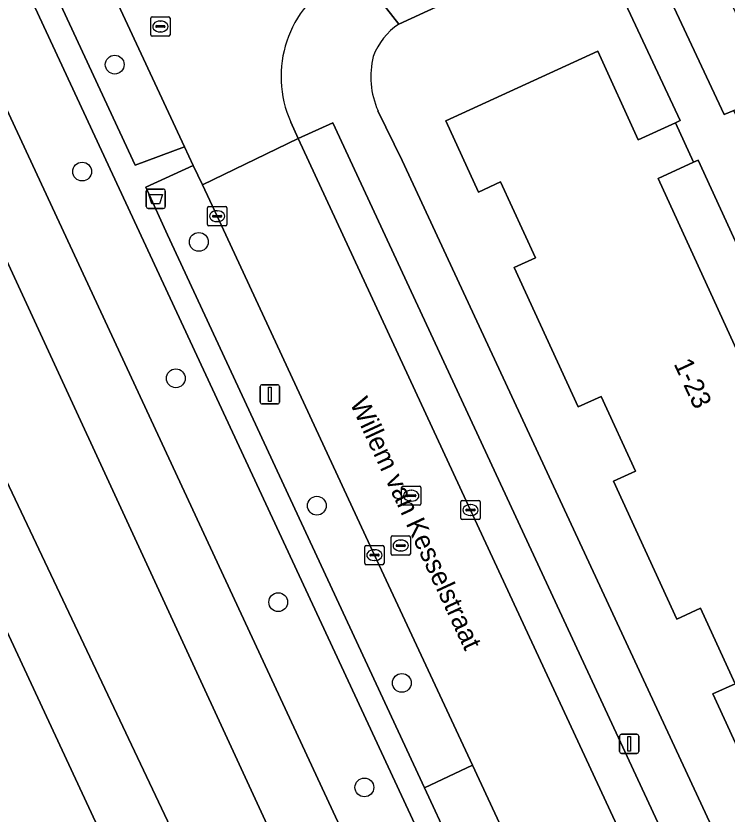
# Model space of a CAD drawing. Extents: x 160030 to 160839, y 385325 to 386450.
# Drawn here: x 160527.37 to 160564.34, y 385931.47 to 385972.97 of the extents above; entities that cross this region are included whole.
import ezdxf

# ---------------------------------------------------------------- set-up
doc = ezdxf.new("R2010")
doc.units = 0
for name, color, linetype in [('IMGEO_Afvalbak', 7, 'Continuous'), ('IMGEO_Boom', 7, 'Continuous'), ('IMGEO_Erf', 7, 'Continuous'), ('IMGEO_Groenvoorziening', 7, 'Continuous'), ('IMGEO_Kolk', 7, 'Continuous'), ('IMGEO_Lichtmast', 7, 'Continuous'), ('IMGEO_Oever', 7, 'Continuous'), ('IMGEO_Openbare_ruimte_label', 7, 'Continuous'), ('IMGEO_Pand', 7, 'Continuous'), ('IMGEO_Pand_nummerreeks', 7, 'Continuous'), ('IMGEO_Parkeervlak_open', 7, 'Continuous'), ('IMGEO_Rijbaan_lokaal_open', 7, 'Continuous'), ('IMGEO_Rioolput', 7, 'Continuous'), ('IMGEO_Voetpad_halfverhard', 7, 'Continuous'), ('IMGEO_Voetpad_open', 7, 'Continuous'), ('IMGEO_Waterloop', 7, 'Continuous')]:
    doc.layers.add(name, color=color, linetype=linetype)

msp = doc.modelspace()

# ---------------------------------------------------------------- linework, layer by layer
at = {"layer": 'IMGEO_Afvalbak'}
for p, q in [((160534.243, 385963.967), (160535.033, 385963.967)), ((160535.033, 385963.967), (160534.243, 385963.967)), ((160534.143, 385963.067), (160534.143, 385963.867)), ((160534.143, 385963.867), (160534.143, 385963.067)), ((160535.133, 385963.867), (160535.133, 385963.067)), ((160535.133, 385963.067), (160535.133, 385963.867)), ((160535.033, 385962.967), (160534.243, 385962.967)), ((160534.243, 385962.967), (160535.033, 385962.967))]:
    msp.add_line(p, q, dxfattribs=at)
msp.add_lwpolyline([(160534.286, 385963.681), (160534.99, 385963.681), (160534.841, 385963.211), (160534.435, 385963.211), (160534.286, 385963.681)], dxfattribs=at)
for centre, start, end in [((160534.243, 385963.867), 90, 180), ((160534.243, 385963.867), 90, 180), ((160535.033, 385963.867), 0, 90), ((160535.033, 385963.867), 360, 90), ((160534.243, 385963.067), 180, 270), ((160534.243, 385963.067), 180, 270), ((160535.033, 385963.067), 270, 0), ((160535.033, 385963.067), 270, 0)]:
    msp.add_arc(centre, 0.1, start, end, dxfattribs=at)
at = {"layer": 'IMGEO_Boom'}
for centre in [(160532.507, 385970.442), (160530.813, 385964.88), (160536.877, 385961.223), (160535.682, 385954.128), (160543.012, 385947.505), (160541.007, 385942.486), (160547.433, 385938.286), (160545.485, 385932.852)]:
    msp.add_circle(centre, 0.489, dxfattribs=at)
at = {"layer": 'IMGEO_Erf'}
for points in [[(160606.491, 386000), (160559.377, 385978.143), (160564.189, 385967.847), (160564.681, 385968.062), (160566.713, 385969.008), (160563.922, 385975.009), (160564.193, 385975.135), (160563.891, 385975.786), (160567.433, 385977.433), (160567.818, 385976.606), (160569.587, 385977.429), (160571.478, 385978.308), (160571.073, 385979.178), (160574.622, 385980.829), (160578.215, 385982.5), (160578.631, 385981.605), (160580.479, 385982.464), (160582.33, 385983.325), (160581.927, 385984.191), (160585.516, 385985.86), (160589.107, 385987.53)], [(160573.16, 385943.208), (160572.921, 385943.098), (160571.064, 385942.246), (160573.147, 385937.703), (160565.264, 385934.088), (160563.601, 385937.714), (160564.751, 385938.242), (160562.949, 385942.171), (160561.722, 385941.608), (160558.431, 385948.782), (160559.572, 385949.305), (160557.791, 385953.188), (160556.599, 385952.641), (160553.275, 385959.891), (160554.378, 385960.396), (160552.568, 385964.342), (160551.411, 385963.811), (160549.712, 385967.518), (160557.611, 385971.14), (160559.721, 385966.539), (160561.65, 385967.424), (160561.896, 385967.537), (160557.37, 385977.209), (160547.28, 385972.546)], [(160546.192, 385968.048), (160547.446, 385965.457), (160563.989, 385929.826)]]:
    msp.add_lwpolyline(points, dxfattribs=at)
for centre, radius, start, end in [((160549.153, 385969.692), 3.413, 123.277, 159.871), ((160550.114, 385969.807), 4.298, 165.7292, 204.1646)]:
    msp.add_arc(centre, radius, start, end, dxfattribs=at)
at = {"layer": 'IMGEO_Groenvoorziening'}
for points in [[(160534.011, 385961.278), (160525.829, 385978.853), (160520.982, 385989.303), (160518.129, 385987.404), (160517.975, 385987.302), (160549.116, 385920.283), (160552.385, 385921.729)], [(160529.965, 385979.431), (160527.548, 385978.211), (160533.576, 385965.213), (160536.135, 385966.169)], [(160546.008, 385944.933), (160537.831, 385962.561), (160537.067, 385964.186), (160536.586, 385965.192), (160534.131, 385964.067), (160535.256, 385961.592), (160548.608, 385932.831), (160551.097, 385934.009)], [(160562.593, 385965.367), (160560.748, 385964.52), (160564.911, 385955.443), (160566.801, 385956.31), (160566.998, 385956.4), (160562.835, 385965.478)], [(160551.097, 385934.009), (160548.608, 385932.831), (160552.616, 385924.196), (160555.142, 385925.253), (160554.717, 385926.143), (160554.701, 385926.179), (160554.236, 385927.272)]]:
    msp.add_lwpolyline(points, close=True, dxfattribs=at)
for points in [[(160552.385, 385921.729), (160549.116, 385920.283), (160517.975, 385987.302), (160502.211, 385976.812), (160500, 385975.341), (160484.1, 385964.767), (160486.67, 385960.949), (160493.161, 385965.253), (160500, 385954.956), (160501.472, 385952.74), (160500, 385951.762), (160491.563, 385946.151), (160490.669, 385945.554), (160480.709, 385938.936), (160478.98, 385937.752), (160470.616, 385950.327), (160472.287, 385951.367), (160478.178, 385955.304), (160475.564, 385959.077), (160462.321, 385950.277)], [(160519.065, 385976.992), (160521.433, 385972.02), (160547.105, 385916.441), (160549.089, 385913.332), (160552.25, 385910.232), (160553.804, 385907.798), (160553.888, 385903.403), (160551.515, 385894.946), (160549.515, 385892.074), (160547.135, 385891.226), (160544.531, 385892.789), (160538.589, 385903.66), (160507.723, 385969.087)]]:
    msp.add_lwpolyline(points, dxfattribs=at)
at = {"layer": 'IMGEO_Kolk'}
for p, q in [((160537.405, 385963.061), (160538.257, 385963.061)), ((160537.33, 385962.135), (160537.33, 385962.987)), ((160537.818, 385962.841), (160537.843, 385962.841)), ((160538.331, 385962.987), (160538.331, 385962.135)), ((160537.589, 385962.555), (160537.589, 385962.567)), ((160538.027, 385962.518), (160537.629, 385962.518)), ((160537.632, 385962.604), (160538.03, 385962.604)), ((160537.841, 385962.281), (160537.816, 385962.281)), ((160538.073, 385962.567), (160538.073, 385962.555)), ((160538.257, 385962.061), (160537.405, 385962.061)), ((160550.5, 385946.853), (160550.5, 385947.705)), ((160550.575, 385947.779), (160551.427, 385947.779)), ((160551.501, 385947.705), (160551.501, 385946.853)), ((160550.759, 385947.273), (160550.759, 385947.285)), ((160550.802, 385947.322), (160551.2, 385947.322)), ((160550.988, 385947.559), (160551.013, 385947.559)), ((160551.243, 385947.285), (160551.243, 385947.273)), ((160551.197, 385947.236), (160550.799, 385947.236)), ((160551.011, 385946.999), (160550.986, 385946.999)), ((160551.427, 385946.779), (160550.575, 385946.779)), ((160545.507, 385944.507), (160545.507, 385945.359)), ((160545.582, 385945.433), (160546.434, 385945.433)), ((160545.995, 385945.213), (160546.02, 385945.213)), ((160546.508, 385945.359), (160546.508, 385944.507)), ((160545.766, 385944.927), (160545.766, 385944.939)), ((160546.204, 385944.89), (160545.806, 385944.89)), ((160545.809, 385944.976), (160546.207, 385944.976)), ((160546.25, 385944.939), (160546.25, 385944.927)), ((160546.434, 385944.433), (160545.582, 385944.433)), ((160546.018, 385944.653), (160545.993, 385944.653))]:
    msp.add_line(p, q, dxfattribs=at)
for points in [[(160537.405, 385963.061), (160538.257, 385963.061)], [(160537.33, 385962.135), (160537.33, 385962.987)], [(160538.331, 385962.987), (160538.331, 385962.135)], [(160538.257, 385962.061), (160537.405, 385962.061)], [(160550.5, 385946.853), (160550.5, 385947.705)], [(160550.575, 385947.779), (160551.427, 385947.779)], [(160551.501, 385947.705), (160551.501, 385946.853)], [(160551.427, 385946.779), (160550.575, 385946.779)], [(160545.507, 385944.507), (160545.507, 385945.359)], [(160545.582, 385945.433), (160546.434, 385945.433)], [(160546.508, 385945.359), (160546.508, 385944.507)], [(160546.434, 385944.433), (160545.582, 385944.433)]]:
    msp.add_lwpolyline(points, dxfattribs=at)
for centre, radius, start, end in [((160537.407, 385962.985), 0.0765, 91.552, 178.448), ((160537.407, 385962.985), 0.0765, 91.552, 178.448), ((160538.255, 385962.985), 0.0765, 1.552, 88.448), ((160538.255, 385962.985), 0.0765, 1.552, 88.448), ((160537.629, 385962.564), 0.0403, 85.8775, 175.7526), ((160537.626, 385962.554), 0.0366, 178.938, 274.7102), ((160538.03, 385962.561), 0.043, 264.8664, 352.4533), ((160538.034, 385962.566), 0.0386, 1.7309, 96.639), ((160537.407, 385962.137), 0.0765, 181.552, 268.448), ((160537.407, 385962.137), 0.0765, 181.552, 268.448), ((160538.255, 385962.137), 0.0765, 271.552, 358.448), ((160538.255, 385962.137), 0.0765, 271.552, 358.448), ((160550.577, 385947.703), 0.0765, 91.552, 178.448), ((160550.577, 385947.703), 0.0765, 91.552, 178.448), ((160551.425, 385947.703), 0.0765, 1.552, 88.448), ((160551.425, 385947.703), 0.0765, 1.552, 88.448), ((160550.799, 385947.282), 0.0403, 85.8775, 175.7526), ((160551.204, 385947.284), 0.0386, 1.7309, 96.639), ((160550.796, 385947.272), 0.0366, 178.938, 274.7102), ((160551.2, 385947.279), 0.043, 264.8664, 352.4533), ((160550.577, 385946.855), 0.0765, 181.552, 268.448), ((160550.577, 385946.855), 0.0765, 181.552, 268.448), ((160551.425, 385946.855), 0.0765, 271.552, 358.448), ((160551.425, 385946.855), 0.0765, 271.552, 358.448), ((160545.584, 385945.357), 0.0765, 91.552, 178.448), ((160545.584, 385945.357), 0.0765, 91.552, 178.448), ((160546.432, 385945.357), 0.0765, 1.552, 88.448), ((160546.432, 385945.357), 0.0765, 1.552, 88.448), ((160545.806, 385944.936), 0.0403, 85.8775, 175.7526), ((160545.803, 385944.926), 0.0366, 178.938, 274.7102), ((160546.207, 385944.933), 0.043, 264.8664, 352.4533), ((160546.211, 385944.938), 0.0386, 1.7309, 96.639), ((160545.584, 385944.509), 0.0765, 181.552, 268.448), ((160545.584, 385944.509), 0.0765, 181.552, 268.448), ((160546.432, 385944.509), 0.0765, 271.552, 358.448), ((160546.432, 385944.509), 0.0765, 271.552, 358.448)]:
    msp.add_arc(centre, radius, start, end, dxfattribs=at)
for centre, major_axis, ratio, start_param, end_param in [((160537.817, 385962.561), (-0.387, 0.002), 0.722429, 4.712389, 7.853982), ((160537.842, 385962.561), (-0.39, 0.002), 0.717154, 1.570796, 4.712389), ((160550.987, 385947.279), (-0.387, 0.002), 0.722429, 4.712389, 7.853982), ((160551.012, 385947.279), (-0.39, 0.002), 0.717154, 1.570796, 4.712389), ((160545.994, 385944.933), (-0.387, 0.002), 0.722429, 4.712389, 7.853982), ((160546.019, 385944.933), (-0.39, 0.002), 0.717154, 1.570796, 4.712389)]:
    msp.add_ellipse(centre, major_axis=major_axis, ratio=ratio, start_param=start_param, end_param=end_param, dxfattribs=at)
at = {"layer": 'IMGEO_Lichtmast'}
for p, q in [((160540.075, 385952.895), (160540.075, 385953.695)), ((160540.075, 385953.695), (160540.075, 385952.895)), ((160540.175, 385953.795), (160540.965, 385953.795)), ((160540.965, 385953.795), (160540.175, 385953.795)), ((160541.065, 385953.695), (160541.065, 385952.895)), ((160541.065, 385952.895), (160541.065, 385953.695)), ((160540.965, 385952.795), (160540.175, 385952.795)), ((160540.175, 385952.795), (160540.965, 385952.795)), ((160558.754, 385934.72), (160558.754, 385935.52)), ((160558.754, 385935.52), (160558.754, 385934.72)), ((160558.854, 385935.62), (160559.644, 385935.62)), ((160559.644, 385935.62), (160558.854, 385935.62)), ((160559.744, 385935.52), (160559.744, 385934.72)), ((160559.744, 385934.72), (160559.744, 385935.52)), ((160559.644, 385934.62), (160558.854, 385934.62)), ((160558.854, 385934.62), (160559.644, 385934.62))]:
    msp.add_line(p, q, dxfattribs=at)
for points in [[(160540.495, 385953.67), (160540.645, 385953.67), (160540.645, 385952.92), (160540.495, 385952.92), (160540.495, 385953.67)], [(160559.174, 385935.495), (160559.324, 385935.495), (160559.324, 385934.745), (160559.174, 385934.745), (160559.174, 385935.495)]]:
    msp.add_lwpolyline(points, dxfattribs=at)
for centre, start, end in [((160540.175, 385953.695), 90, 180), ((160540.175, 385953.695), 90, 180), ((160540.965, 385953.695), 0, 90), ((160540.965, 385953.695), 360, 90), ((160540.175, 385952.895), 180, 270), ((160540.175, 385952.895), 180, 270), ((160540.965, 385952.895), 270, 0), ((160540.965, 385952.895), 270, 0), ((160558.854, 385935.52), 90, 180), ((160558.854, 385935.52), 90, 180), ((160559.644, 385935.52), 0, 90), ((160559.644, 385935.52), 360, 90), ((160558.854, 385934.72), 180, 270), ((160558.854, 385934.72), 180, 270), ((160559.644, 385934.72), 270, 0), ((160559.644, 385934.72), 270, 0)]:
    msp.add_arc(centre, 0.1, start, end, dxfattribs=at)
at = {"layer": 'IMGEO_Oever'}
msp.add_lwpolyline([(160506.028, 385972.683), (160507.723, 385969.087), (160538.589, 385903.66), (160544.531, 385892.789), (160547.135, 385891.226), (160549.515, 385892.074), (160551.515, 385894.946), (160553.888, 385903.403), (160553.804, 385907.798), (160552.25, 385910.232), (160549.089, 385913.332), (160547.105, 385916.441), (160521.433, 385972.02)], dxfattribs=at)
msp.add_lwpolyline([(160513.847, 385969.015), (160512.937, 385971.201), (160515.683, 385972.273), (160516.903, 385969.843), (160544.727, 385911.096), (160546.434, 385908.8), (160547.902, 385907.384), (160550.106, 385906.826), (160550.781, 385905.013), (160549.894, 385903.288), (160548.695, 385899.349), (160546.728, 385898.335)], close=True, dxfattribs=at)
at = {"layer": 'IMGEO_Pand'}
msp.add_lwpolyline([(160564.911, 385955.443), (160560.748, 385964.52), (160562.593, 385965.367), (160561.65, 385967.424), (160559.721, 385966.539), (160557.611, 385971.14), (160549.712, 385967.518), (160551.411, 385963.811), (160552.568, 385964.342), (160554.378, 385960.396), (160553.275, 385959.891), (160556.599, 385952.641), (160557.791, 385953.188), (160559.572, 385949.305), (160558.431, 385948.782), (160561.722, 385941.608), (160562.949, 385942.171), (160564.751, 385938.242), (160563.601, 385937.714), (160565.264, 385934.088)], dxfattribs=at)
at = {"layer": 'IMGEO_Parkeervlak_open'}
msp.add_lwpolyline([(160542.041, 385966.596), (160551.001, 385947.279), (160559.201, 385929.62), (160559.7, 385928.508), (160561.511, 385929.344), (160543.85, 385967.418)], close=True, dxfattribs=at)
at = {"layer": 'IMGEO_Rijbaan_lokaal_open'}
msp.add_lwpolyline([(160534.564, 385982.672), (160534.065, 385983.733), (160529.092, 385981.386), (160529.491, 385980.516), (160529.965, 385979.431), (160536.135, 385966.169), (160536.586, 385965.192), (160537.067, 385964.186), (160542.041, 385966.596), (160541.659, 385967.448)], dxfattribs=at)
msp.add_lwpolyline([(160551.001, 385947.279), (160542.041, 385966.596), (160537.067, 385964.186), (160537.831, 385962.561), (160546.008, 385944.933), (160551.097, 385934.009), (160554.236, 385927.272), (160554.701, 385926.179), (160559.7, 385928.508), (160559.201, 385929.62)], close=True, dxfattribs=at)
msp.add_arc((160546.956, 385969.821), 5.804, 118.9007, 204.128, dxfattribs=at)
at = {"layer": 'IMGEO_Rioolput'}
for p, q in [((160534.38, 385972.001), (160534.38, 385972.853)), ((160534.455, 385972.927), (160535.307, 385972.927)), ((160534.868, 385972.707), (160534.893, 385972.707)), ((160535.381, 385972.853), (160535.381, 385972.001)), ((160534.639, 385972.421), (160534.639, 385972.433)), ((160535.077, 385972.384), (160534.679, 385972.384)), ((160534.682, 385972.47), (160535.08, 385972.47)), ((160535.123, 385972.433), (160535.123, 385972.421)), ((160535.307, 385971.927), (160534.455, 385971.927)), ((160534.891, 385972.147), (160534.866, 385972.147)), ((160547.495, 385948.524), (160548.347, 385948.524)), ((160547.42, 385947.598), (160547.42, 385948.45)), ((160547.908, 385948.304), (160547.933, 385948.304)), ((160548.421, 385948.45), (160548.421, 385947.598)), ((160547.679, 385948.018), (160547.679, 385948.03)), ((160548.117, 385947.981), (160547.719, 385947.981)), ((160547.722, 385948.067), (160548.12, 385948.067)), ((160547.931, 385947.744), (160547.906, 385947.744)), ((160548.163, 385948.03), (160548.163, 385948.018)), ((160548.347, 385947.524), (160547.495, 385947.524)), ((160546.873, 385945.007), (160546.873, 385945.859)), ((160546.948, 385945.933), (160547.8, 385945.933)), ((160547.361, 385945.713), (160547.386, 385945.713)), ((160547.874, 385945.859), (160547.874, 385945.007)), ((160547.132, 385945.427), (160547.132, 385945.439)), ((160547.57, 385945.39), (160547.172, 385945.39)), ((160547.175, 385945.476), (160547.573, 385945.476)), ((160547.616, 385945.439), (160547.616, 385945.427)), ((160547.8, 385944.933), (160546.948, 385944.933)), ((160547.384, 385945.153), (160547.359, 385945.153))]:
    msp.add_line(p, q, dxfattribs=at)
for points in [[(160534.38, 385972.001), (160534.38, 385972.853)], [(160534.455, 385972.927), (160535.307, 385972.927)], [(160535.381, 385972.853), (160535.381, 385972.001)], [(160535.307, 385971.927), (160534.455, 385971.927)], [(160547.495, 385948.524), (160548.347, 385948.524)], [(160547.42, 385947.598), (160547.42, 385948.45)], [(160548.421, 385948.45), (160548.421, 385947.598)], [(160548.347, 385947.524), (160547.495, 385947.524)], [(160546.873, 385945.007), (160546.873, 385945.859)], [(160546.948, 385945.933), (160547.8, 385945.933)], [(160547.874, 385945.859), (160547.874, 385945.007)], [(160547.8, 385944.933), (160546.948, 385944.933)]]:
    msp.add_lwpolyline(points, dxfattribs=at)
for centre, radius, start, end in [((160534.457, 385972.851), 0.0765, 91.552, 178.448), ((160534.457, 385972.851), 0.0765, 91.552, 178.448), ((160535.305, 385972.851), 0.0765, 1.552, 88.448), ((160535.305, 385972.851), 0.0765, 1.552, 88.448), ((160534.679, 385972.43), 0.0403, 85.8775, 175.7526), ((160534.676, 385972.42), 0.0366, 178.938, 274.7102), ((160535.08, 385972.427), 0.043, 264.8664, 352.4533), ((160535.084, 385972.432), 0.0386, 1.7309, 96.639), ((160534.457, 385972.003), 0.0765, 181.552, 268.448), ((160534.457, 385972.003), 0.0765, 181.552, 268.448), ((160535.305, 385972.003), 0.0765, 271.552, 358.448), ((160535.305, 385972.003), 0.0765, 271.552, 358.448), ((160547.497, 385948.448), 0.0765, 91.552, 178.448), ((160547.497, 385948.448), 0.0765, 91.552, 178.448), ((160548.345, 385948.448), 0.0765, 1.552, 88.448), ((160548.345, 385948.448), 0.0765, 1.552, 88.448), ((160547.719, 385948.027), 0.0403, 85.8775, 175.7526), ((160547.716, 385948.017), 0.0366, 178.938, 274.7102), ((160548.12, 385948.024), 0.043, 264.8664, 352.4533), ((160548.124, 385948.029), 0.0386, 1.7309, 96.639), ((160547.497, 385947.6), 0.0765, 181.552, 268.448), ((160547.497, 385947.6), 0.0765, 181.552, 268.448), ((160548.345, 385947.6), 0.0765, 271.552, 358.448), ((160548.345, 385947.6), 0.0765, 271.552, 358.448), ((160546.95, 385945.857), 0.0765, 91.552, 178.448), ((160546.95, 385945.857), 0.0765, 91.552, 178.448), ((160547.798, 385945.857), 0.0765, 1.552, 88.448), ((160547.798, 385945.857), 0.0765, 1.552, 88.448), ((160547.172, 385945.436), 0.0403, 85.8775, 175.7526), ((160547.169, 385945.426), 0.0366, 178.938, 274.7102), ((160547.573, 385945.433), 0.043, 264.8664, 352.4533), ((160547.577, 385945.438), 0.0386, 1.7309, 96.639), ((160546.95, 385945.009), 0.0765, 181.552, 268.448), ((160546.95, 385945.009), 0.0765, 181.552, 268.448), ((160547.798, 385945.009), 0.0765, 271.552, 358.448), ((160547.798, 385945.009), 0.0765, 271.552, 358.448)]:
    msp.add_arc(centre, radius, start, end, dxfattribs=at)
for centre, major_axis, ratio, start_param, end_param in [((160534.867, 385972.427), (-0.387, 0.002), 0.722429, 4.712389, 7.853982), ((160534.892, 385972.427), (-0.39, 0.002), 0.717154, 1.570796, 4.712389), ((160547.907, 385948.024), (-0.387, 0.002), 0.722429, 4.712389, 7.853982), ((160547.932, 385948.024), (-0.39, 0.002), 0.717154, 1.570796, 4.712389), ((160547.36, 385945.433), (-0.387, 0.002), 0.722429, 4.712389, 7.853982), ((160547.385, 385945.433), (-0.39, 0.002), 0.717154, 1.570796, 4.712389)]:
    msp.add_ellipse(centre, major_axis=major_axis, ratio=ratio, start_param=start_param, end_param=end_param, dxfattribs=at)
at = {"layer": 'IMGEO_Voetpad_halfverhard'}
for points in [[(160573.062, 385880.106), (160560.564, 385907.353), (160562.904, 385908.603), (160560.674, 385913.37), (160558.262, 385912.41), (160553.227, 385923.032), (160555.644, 385924.162), (160555.142, 385925.253), (160552.616, 385924.196), (160548.608, 385932.831), (160535.256, 385961.592), (160534.131, 385964.067), (160536.586, 385965.192), (160536.135, 385966.169), (160533.576, 385965.213), (160527.548, 385978.211), (160529.965, 385979.431), (160529.491, 385980.516), (160526.976, 385979.395), (160522.096, 385989.817), (160513.363, 386008.464)], [(160512.25, 386008.129), (160518.544, 385994.56), (160519.707, 385992.051), (160520.974, 385989.32), (160520.982, 385989.303), (160525.829, 385978.853), (160534.011, 385961.278), (160552.385, 385921.729), (160557.493, 385910.733), (160559.214, 385907.028), (160560.188, 385904.724), (160559.719, 385904.451), (160561.039, 385901.737), (160561.392, 385901.906), (160571.96, 385879.583)]]:
    msp.add_lwpolyline(points, dxfattribs=at)
at = {"layer": 'IMGEO_Voetpad_open'}
for points in [[(160549.886, 385977.576), (160548.053, 385976.73), (160547.013, 385976.247), (160545.098, 385975.358), (160547.28, 385972.546), (160557.37, 385977.209), (160559.377, 385978.143), (160606.491, 386000)], [(160547.28, 385972.546), (160545.098, 385975.358), (160544.151, 385974.902)], [(160563.989, 385929.826), (160547.446, 385965.457), (160546.192, 385968.048)], [(160541.659, 385967.448), (160542.041, 385966.596), (160543.85, 385967.418), (160561.511, 385929.344), (160559.7, 385928.508), (160560.156, 385927.586)]]:
    msp.add_lwpolyline(points, dxfattribs=at)
msp.add_lwpolyline([(160564.681, 385968.062), (160564.189, 385967.847), (160559.377, 385978.143), (160557.37, 385977.209), (160561.896, 385967.537), (160561.65, 385967.424), (160562.593, 385965.367), (160562.835, 385965.478), (160566.998, 385956.4), (160566.801, 385956.31), (160567.768, 385954.202), (160568.054, 385954.333), (160572.178, 385945.342), (160571.942, 385945.234), (160572.921, 385943.098), (160573.16, 385943.208), (160577.96, 385932.728), (160580.126, 385933.763), (160574.908, 385944.92), (160575.42, 385945.16), (160570.37, 385955.957), (160569.695, 385957.28)], close=True, dxfattribs=at)
for centre, radius, start, end in [((160546.956, 385969.821), 5.804, 118.9007, 204.128), ((160549.153, 385969.692), 3.413, 123.277, 159.871), ((160550.114, 385969.807), 4.298, 165.7292, 204.1646)]:
    msp.add_arc(centre, radius, start, end, dxfattribs=at)
at = {"layer": 'IMGEO_Waterloop'}
msp.add_lwpolyline([(160516.903, 385969.843), (160515.683, 385972.273), (160512.937, 385971.201), (160513.847, 385969.015), (160546.728, 385898.335), (160548.695, 385899.349), (160549.894, 385903.288), (160550.781, 385905.013), (160549.029, 385904.361), (160548.353, 385906.171), (160550.106, 385906.826), (160547.902, 385907.384), (160546.434, 385908.8), (160544.727, 385911.096)], close=True, dxfattribs=at)

# ---------------------------------------------------------------- texts
at = {"layer": 'IMGEO_Openbare_ruimte_label'}
msp.add_text('Willem van Kesselstraat', height=1, rotation=294.8992, dxfattribs=at).set_placement((160544.714, 385952.851))
at = {"layer": 'IMGEO_Pand_nummerreeks'}
msp.add_text('1-23', height=1, rotation=294.9212, dxfattribs=at).set_placement((160561.548, 385954.884))

doc.saveas('drawing.dxf')
